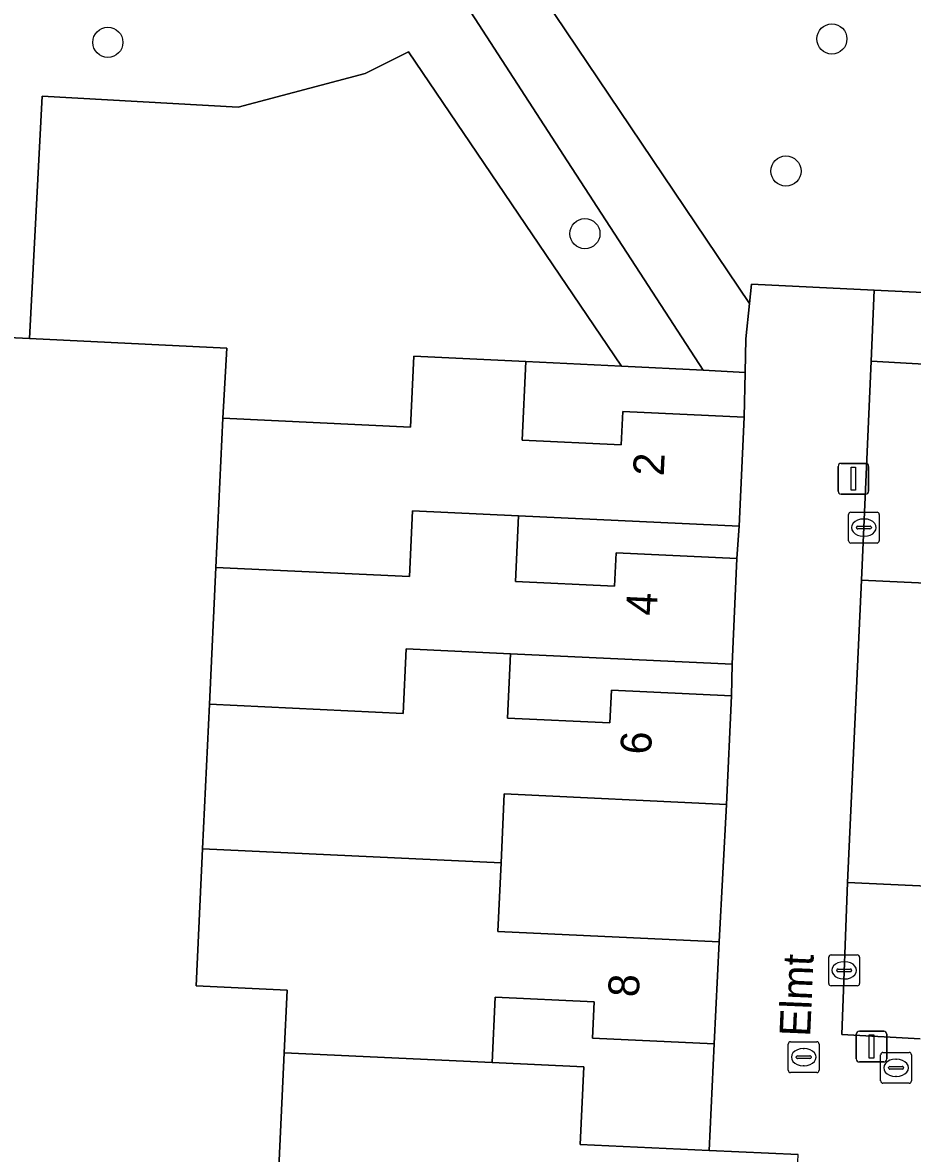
# Model space of a CAD drawing. Extents: x 162989 to 165008, y 383432 to 384338.
# Drawn here: x 164725.6 to 164754.48, y 383920.97 to 383957.7 of the extents above; entities that cross this region are included whole.
import ezdxf

# ---------------------------------------------------------------- set-up
doc = ezdxf.new("R2010")
doc.units = 0
for name, color, linetype in [('IMGEO_Boom', 7, 'Continuous'), ('IMGEO_Erf', 7, 'Continuous'), ('IMGEO_Groenvoorziening', 7, 'Continuous'), ('IMGEO_Kolk', 7, 'Continuous'), ('IMGEO_Lichtmast', 7, 'Continuous'), ('IMGEO_Openbare_ruimte_label', 7, 'Continuous'), ('IMGEO_Pand', 7, 'Continuous'), ('IMGEO_Pand_nummerreeks', 7, 'Continuous'), ('IMGEO_Rioolput', 7, 'Continuous'), ('IMGEO_Voetpad_gesloten', 7, 'Continuous'), ('IMGEO_Voetpad_open', 7, 'Continuous')]:
    doc.layers.add(name, color=color, linetype=linetype)

msp = doc.modelspace()

# ---------------------------------------------------------------- linework, layer by layer
at = {"layer": 'IMGEO_Boom'}
for centre in [(164728.364, 383957.064), (164751.872, 383957.174), (164750.38, 383952.883), (164743.853, 383950.849)]:
    msp.add_circle(centre, 0.489, dxfattribs=at)
at = {"layer": 'IMGEO_Erf'}
for points in [[(164733.869, 383919.573), (164734.088, 383924.241), (164734.183, 383926.275), (164731.232, 383926.413), (164731.44, 383930.87), (164731.66, 383935.562), (164731.867, 383940.002), (164732.094, 383944.852), (164732.222, 383947.134), (164725.818, 383947.439), (164722.821, 383947.581), (164722.202, 383935.98), (164721.802, 383924.806), (164724.841, 383924.751), (164723.975, 383905.398)], [(164757.298, 383929.544), (164752.379, 383929.774), (164752.194, 383924.837), (164754.742, 383924.699)]]:
    msp.add_lwpolyline(points, dxfattribs=at)
for points in [[(164749.054, 383946.342), (164747.69, 383946.41), (164745.04, 383946.542), (164741.93, 383946.697), (164741.811, 383944.143), (164745.035, 383943.992), (164745.086, 383945.077), (164749.024, 383944.893)], [(164753.147, 383946.704), (164752.838, 383939.596), (164759.771, 383939.272), (164761.935, 383939.171), (164762.085, 383942.381), (164761.149, 383942.425), (164761.327, 383946.239)], [(164748.858, 383941.346), (164741.693, 383941.682), (164741.594, 383939.548), (164744.818, 383939.398), (164744.869, 383940.486), (164748.79, 383940.303)], [(164748.629, 383936.862), (164741.442, 383937.198), (164741.344, 383935.111), (164744.663, 383934.956), (164744.713, 383936.016), (164748.61, 383935.834)], [(164748.445, 383932.311), (164741.236, 383932.649), (164741.131, 383930.415), (164741.027, 383928.182), (164748.207, 383927.847)], [(164748.052, 383924.528), (164744.101, 383924.713), (164744.156, 383925.894), (164740.936, 383926.044), (164740.837, 383923.925), (164743.822, 383923.784), (164743.704, 383921.266), (164747.892, 383921.07)]]:
    msp.add_lwpolyline(points, close=True, dxfattribs=at)
at = {"layer": 'IMGEO_Groenvoorziening'}
msp.add_lwpolyline([(164738.673, 383964.214), (164749.193, 383948.576), (164749.257, 383949.209), (164753.248, 383949.017), (164775.939, 383947.926), (164776.074, 383950.928), (164776.315, 383956.274), (164773.063, 383953.594), (164768.427, 383951.849), (164763.494, 383951.24), (164759.572, 383952.98), (164757.888, 383954.579), (164757.29, 383957.034), (164761.469, 383959.734), (164759.999, 383959.85), (164759.191, 383960.159), (164758.579, 383960.769), (164758.268, 383961.576), (164758.244, 383962.01), (164758.339, 383962.533), (164758.84, 383974.253), (164759.696, 383989.503)], dxfattribs=at)
for points in [[(164743.153, 383953.394), (164738.652, 383960.36), (164735.653, 383958.875), (164734.609, 383958.405), (164733.199, 383958.066), (164731.75, 383958.028), (164731.03, 383958.123), (164723.281, 383958.464), (164723.189, 383954.738), (164723.106, 383952.928), (164722.821, 383947.581), (164725.818, 383947.439), (164726.232, 383955.319), (164732.6, 383954.963), (164736.713, 383956.052), (164738.123, 383956.751), (164745.04, 383946.542), (164747.69, 383946.41)], [(164725.818, 383947.439), (164732.222, 383947.134), (164732.094, 383944.852), (164738.187, 383944.567), (164738.294, 383946.867), (164741.93, 383946.697), (164745.04, 383946.542), (164738.123, 383956.751), (164736.713, 383956.052), (164732.6, 383954.963), (164726.232, 383955.319)]]:
    msp.add_lwpolyline(points, close=True, dxfattribs=at)
at = {"layer": 'IMGEO_Kolk'}
for p, q in [((164752.41, 383940.875), (164752.41, 383941.727)), ((164752.485, 383941.801), (164753.337, 383941.801)), ((164753.411, 383941.727), (164753.411, 383940.875)), ((164752.712, 383941.344), (164753.11, 383941.344)), ((164752.898, 383941.581), (164752.923, 383941.581)), ((164752.669, 383941.295), (164752.669, 383941.307)), ((164753.107, 383941.258), (164752.709, 383941.258)), ((164752.921, 383941.021), (164752.896, 383941.021)), ((164753.153, 383941.307), (164753.153, 383941.295)), ((164753.337, 383940.801), (164752.485, 383940.801)), ((164751.845, 383927.42), (164752.697, 383927.42)), ((164751.77, 383926.494), (164751.77, 383927.346)), ((164752.258, 383927.2), (164752.283, 383927.2)), ((164752.771, 383927.346), (164752.771, 383926.494)), ((164752.029, 383926.914), (164752.029, 383926.926)), ((164752.467, 383926.877), (164752.069, 383926.877)), ((164752.072, 383926.963), (164752.47, 383926.963)), ((164752.281, 383926.64), (164752.256, 383926.64)), ((164752.513, 383926.926), (164752.513, 383926.914)), ((164752.697, 383926.42), (164751.845, 383926.42))]:
    msp.add_line(p, q, dxfattribs=at)
for points in [[(164752.41, 383940.875), (164752.41, 383941.727)], [(164752.485, 383941.801), (164753.337, 383941.801)], [(164753.411, 383941.727), (164753.411, 383940.875)], [(164753.337, 383940.801), (164752.485, 383940.801)], [(164751.845, 383927.42), (164752.697, 383927.42)], [(164751.77, 383926.494), (164751.77, 383927.346)], [(164752.771, 383927.346), (164752.771, 383926.494)], [(164752.697, 383926.42), (164751.845, 383926.42)]]:
    msp.add_lwpolyline(points, dxfattribs=at)
for centre, radius, start, end in [((164752.487, 383941.725), 0.0765, 91.552, 178.448), ((164752.487, 383941.725), 0.0765, 91.552, 178.448), ((164753.335, 383941.725), 0.0765, 1.552, 88.448), ((164753.335, 383941.725), 0.0765, 1.552, 88.448), ((164752.709, 383941.304), 0.0403, 85.8775, 175.7526), ((164753.114, 383941.306), 0.0386, 1.7309, 96.639), ((164752.706, 383941.294), 0.0366, 178.938, 274.7102), ((164753.11, 383941.301), 0.043, 264.8664, 352.4533), ((164752.487, 383940.877), 0.0765, 181.552, 268.448), ((164752.487, 383940.877), 0.0765, 181.552, 268.448), ((164753.335, 383940.877), 0.0765, 271.552, 358.448), ((164753.335, 383940.877), 0.0765, 271.552, 358.448), ((164751.847, 383927.344), 0.0765, 91.552, 178.448), ((164751.847, 383927.344), 0.0765, 91.552, 178.448), ((164752.695, 383927.344), 0.0765, 1.552, 88.448), ((164752.695, 383927.344), 0.0765, 1.552, 88.448), ((164752.069, 383926.923), 0.0403, 85.8775, 175.7526), ((164752.066, 383926.913), 0.0366, 178.938, 274.7102), ((164752.47, 383926.92), 0.043, 264.8664, 352.4533), ((164752.474, 383926.925), 0.0386, 1.7309, 96.639), ((164751.847, 383926.496), 0.0765, 181.552, 268.448), ((164751.847, 383926.496), 0.0765, 181.552, 268.448), ((164752.695, 383926.496), 0.0765, 271.552, 358.448), ((164752.695, 383926.496), 0.0765, 271.552, 358.448)]:
    msp.add_arc(centre, radius, start, end, dxfattribs=at)
for centre, major_axis, ratio, start_param, end_param in [((164752.897, 383941.301), (-0.387, 0.002), 0.722429, 4.712389, 7.853982), ((164752.922, 383941.301), (-0.39, 0.002), 0.717154, 1.570796, 4.712389), ((164752.257, 383926.92), (-0.387, 0.002), 0.722429, 4.712389, 7.853982), ((164752.282, 383926.92), (-0.39, 0.002), 0.717154, 1.570796, 4.712389)]:
    msp.add_ellipse(centre, major_axis=major_axis, ratio=ratio, start_param=start_param, end_param=end_param, dxfattribs=at)
at = {"layer": 'IMGEO_Lichtmast'}
for p, q in [((164752.073, 383942.487), (164752.073, 383943.287)), ((164752.073, 383943.287), (164752.073, 383942.487)), ((164752.173, 383943.387), (164752.963, 383943.387)), ((164752.963, 383943.387), (164752.173, 383943.387)), ((164753.063, 383943.287), (164753.063, 383942.487)), ((164753.063, 383942.487), (164753.063, 383943.287)), ((164752.963, 383942.387), (164752.173, 383942.387)), ((164752.173, 383942.387), (164752.963, 383942.387)), ((164752.665, 383924.045), (164752.665, 383924.845)), ((164752.665, 383924.845), (164752.665, 383924.045)), ((164752.765, 383924.945), (164753.555, 383924.945)), ((164753.555, 383924.945), (164752.765, 383924.945)), ((164753.655, 383924.845), (164753.655, 383924.045)), ((164753.655, 383924.045), (164753.655, 383924.845)), ((164753.555, 383923.945), (164752.765, 383923.945)), ((164752.765, 383923.945), (164753.555, 383923.945))]:
    msp.add_line(p, q, dxfattribs=at)
for points in [[(164752.493, 383943.262), (164752.643, 383943.262), (164752.643, 383942.512), (164752.493, 383942.512), (164752.493, 383943.262)], [(164753.085, 383924.82), (164753.235, 383924.82), (164753.235, 383924.07), (164753.085, 383924.07), (164753.085, 383924.82)]]:
    msp.add_lwpolyline(points, dxfattribs=at)
for centre, start, end in [((164752.173, 383943.287), 90, 180), ((164752.173, 383943.287), 90, 180), ((164752.963, 383943.287), 0, 90), ((164752.963, 383943.287), 360, 90), ((164752.173, 383942.487), 180, 270), ((164752.173, 383942.487), 180, 270), ((164752.963, 383942.487), 270, 0), ((164752.963, 383942.487), 270, 0), ((164752.765, 383924.845), 90, 180), ((164752.765, 383924.845), 90, 180), ((164753.555, 383924.845), 0, 90), ((164753.555, 383924.845), 360, 90), ((164752.765, 383924.045), 180, 270), ((164752.765, 383924.045), 180, 270), ((164753.555, 383924.045), 270, 0), ((164753.555, 383924.045), 270, 0)]:
    msp.add_arc(centre, 0.1, start, end, dxfattribs=at)
at = {"layer": 'IMGEO_Pand'}
for points in [[(164731.867, 383940.002), (164738.157, 383939.71), (164738.257, 383941.841), (164741.693, 383941.682), (164748.858, 383941.346), (164749.024, 383944.893), (164745.086, 383945.077), (164745.035, 383943.992), (164741.811, 383944.143), (164741.93, 383946.697), (164738.294, 383946.867), (164738.187, 383944.567), (164732.094, 383944.852)], [(164731.867, 383940.002), (164731.66, 383935.562), (164737.948, 383935.268), (164738.046, 383937.36), (164741.442, 383937.198), (164748.629, 383936.862), (164748.79, 383940.303), (164744.869, 383940.486), (164744.818, 383939.398), (164741.594, 383939.548), (164741.693, 383941.682), (164738.257, 383941.841), (164738.157, 383939.71)], [(164759.771, 383939.272), (164752.838, 383939.596), (164752.379, 383929.774), (164757.298, 383929.544), (164757.441, 383932.594), (164759.452, 383932.5)], [(164741.131, 383930.415), (164741.236, 383932.649), (164748.445, 383932.311), (164748.61, 383935.834), (164744.713, 383936.016), (164744.663, 383934.956), (164741.344, 383935.111), (164741.442, 383937.198), (164738.046, 383937.36), (164737.948, 383935.268), (164731.66, 383935.562), (164731.44, 383930.87)], [(164741.131, 383930.415), (164731.44, 383930.87), (164731.232, 383926.413), (164734.183, 383926.275), (164734.088, 383924.241), (164740.837, 383923.925), (164740.936, 383926.044), (164744.156, 383925.894), (164744.101, 383924.713), (164748.052, 383924.528), (164748.207, 383927.847), (164741.027, 383928.182)], [(164740.837, 383923.925), (164734.088, 383924.241), (164733.869, 383919.573), (164740.071, 383919.287), (164739.962, 383916.974), (164743.478, 383916.812), (164743.586, 383919.127), (164746.842, 383918.975), (164746.786, 383917.781), (164750.621, 383917.602), (164750.777, 383920.935), (164747.892, 383921.07), (164743.704, 383921.266), (164743.822, 383923.784)]]:
    msp.add_lwpolyline(points, close=True, dxfattribs=at)
at = {"layer": 'IMGEO_Rioolput'}
for p, q in [((164750.456, 383923.674), (164750.456, 383924.526)), ((164750.531, 383924.6), (164751.383, 383924.6)), ((164751.457, 383924.526), (164751.457, 383923.674)), ((164750.715, 383924.094), (164750.715, 383924.106)), ((164751.153, 383924.057), (164750.755, 383924.057)), ((164750.758, 383924.143), (164751.156, 383924.143)), ((164750.944, 383924.38), (164750.969, 383924.38)), ((164751.199, 383924.106), (164751.199, 383924.094)), ((164753.455, 383923.328), (164753.455, 383924.18)), ((164753.53, 383924.254), (164754.382, 383924.254)), ((164754.456, 383924.18), (164754.456, 383923.328)), ((164750.967, 383923.82), (164750.942, 383923.82)), ((164753.714, 383923.748), (164753.714, 383923.76)), ((164754.152, 383923.711), (164753.754, 383923.711)), ((164753.757, 383923.797), (164754.155, 383923.797)), ((164753.943, 383924.034), (164753.968, 383924.034)), ((164754.198, 383923.76), (164754.198, 383923.748)), ((164751.383, 383923.6), (164750.531, 383923.6)), ((164753.966, 383923.474), (164753.941, 383923.474)), ((164754.382, 383923.254), (164753.53, 383923.254))]:
    msp.add_line(p, q, dxfattribs=at)
for points in [[(164750.456, 383923.674), (164750.456, 383924.526)], [(164750.531, 383924.6), (164751.383, 383924.6)], [(164751.457, 383924.526), (164751.457, 383923.674)], [(164753.455, 383923.328), (164753.455, 383924.18)], [(164753.53, 383924.254), (164754.382, 383924.254)], [(164754.456, 383924.18), (164754.456, 383923.328)], [(164751.383, 383923.6), (164750.531, 383923.6)], [(164754.382, 383923.254), (164753.53, 383923.254)]]:
    msp.add_lwpolyline(points, dxfattribs=at)
for centre, radius, start, end in [((164750.533, 383924.524), 0.0765, 91.552, 178.448), ((164750.533, 383924.524), 0.0765, 91.552, 178.448), ((164751.381, 383924.524), 0.0765, 1.552, 88.448), ((164751.381, 383924.524), 0.0765, 1.552, 88.448), ((164750.755, 383924.103), 0.0403, 85.8775, 175.7526), ((164750.752, 383924.093), 0.0366, 178.938, 274.7102), ((164751.156, 383924.1), 0.043, 264.8664, 352.4533), ((164751.16, 383924.105), 0.0386, 1.7309, 96.639), ((164753.532, 383924.178), 0.0765, 91.552, 178.448), ((164753.532, 383924.178), 0.0765, 91.552, 178.448), ((164754.38, 383924.178), 0.0765, 1.552, 88.448), ((164754.38, 383924.178), 0.0765, 1.552, 88.448), ((164753.754, 383923.757), 0.0403, 85.8775, 175.7526), ((164753.751, 383923.747), 0.0366, 178.938, 274.7102), ((164754.155, 383923.754), 0.043, 264.8664, 352.4533), ((164754.159, 383923.759), 0.0386, 1.7309, 96.639), ((164750.533, 383923.676), 0.0765, 181.552, 268.448), ((164750.533, 383923.676), 0.0765, 181.552, 268.448), ((164751.381, 383923.676), 0.0765, 271.552, 358.448), ((164751.381, 383923.676), 0.0765, 271.552, 358.448), ((164753.532, 383923.33), 0.0765, 181.552, 268.448), ((164753.532, 383923.33), 0.0765, 181.552, 268.448), ((164754.38, 383923.33), 0.0765, 271.552, 358.448), ((164754.38, 383923.33), 0.0765, 271.552, 358.448)]:
    msp.add_arc(centre, radius, start, end, dxfattribs=at)
for centre, major_axis, ratio, start_param, end_param in [((164750.943, 383924.1), (-0.387, 0.002), 0.722429, 4.712389, 7.853982), ((164750.968, 383924.1), (-0.39, 0.002), 0.717154, 1.570796, 4.712389), ((164753.942, 383923.754), (-0.387, 0.002), 0.722429, 4.712389, 7.853982), ((164753.967, 383923.754), (-0.39, 0.002), 0.717154, 1.570796, 4.712389)]:
    msp.add_ellipse(centre, major_axis=major_axis, ratio=ratio, start_param=start_param, end_param=end_param, dxfattribs=at)
at = {"layer": 'IMGEO_Voetpad_gesloten'}
msp.add_lwpolyline([(164736.534, 383963.619), (164738.652, 383960.36), (164743.153, 383953.394), (164747.69, 383946.41), (164749.054, 383946.342), (164749.077, 383947.434), (164749.193, 383948.576), (164738.673, 383964.214)], dxfattribs=at)
at = {"layer": 'IMGEO_Voetpad_open'}
for points in [[(164754.742, 383924.699), (164752.194, 383924.837), (164752.379, 383929.774), (164752.838, 383939.596), (164753.147, 383946.704), (164753.248, 383949.017), (164749.257, 383949.209), (164749.193, 383948.576), (164749.077, 383947.434), (164749.054, 383946.342), (164749.024, 383944.893), (164748.858, 383941.346), (164748.79, 383940.303), (164748.629, 383936.862), (164748.61, 383935.834), (164748.445, 383932.311), (164748.207, 383927.847), (164748.052, 383924.528), (164747.892, 383921.07), (164750.777, 383920.935)], [(164775.939, 383947.926), (164753.248, 383949.017), (164753.147, 383946.704), (164761.327, 383946.239)]]:
    msp.add_lwpolyline(points, dxfattribs=at)

# ---------------------------------------------------------------- texts
at = {"layer": 'IMGEO_Openbare_ruimte_label'}
msp.add_text('Elmt', height=1, rotation=87.5353, dxfattribs=at).set_placement((164751.166, 383924.752))
at = {"layer": 'IMGEO_Pand_nummerreeks'}
for s, rotation, p in [('2', 87.3205, (164746.411, 383942.961)), ('4', 87.3212, (164746.18, 383938.426)), ('6', 87.3185, (164745.998, 383933.916)), ('8', 87.3262, (164745.6, 383926.035))]:
    msp.add_text(s, height=1, rotation=rotation, dxfattribs=at).set_placement(p)

doc.saveas('drawing.dxf')
